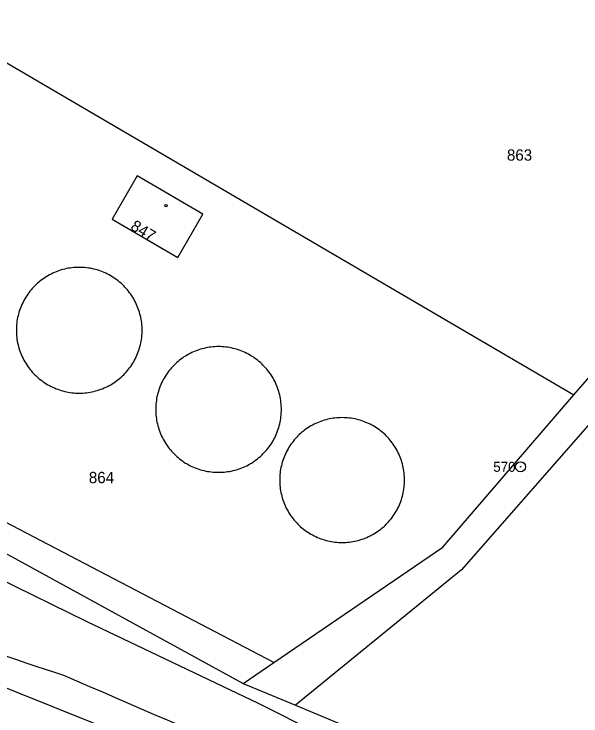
# Model space of a CAD drawing. Extents: x -504988 to -494607, y -1123820 to -1114018.
# Drawn here: x -502675.6 to -502590.5, y -1120098.4 to -1119993 of the extents above; entities that cross this region are included whole.
import ezdxf

# ---------------------------------------------------------------- set-up
doc = ezdxf.new("R2010")
doc.units = 0
for name, color, linetype in [('Hranice parcel', 7, 'Continuous'), ('Parcelní čísla', 7, 'Continuous'), ('Vnitřní kresba', 7, 'Continuous'), ('Značky bodu BP', 7, 'Continuous'), ('Značky budov', 7, 'Continuous')]:
    doc.layers.add(name, color=color, linetype=linetype)

msp = doc.modelspace()

# ---------------------------------------------------------------- linework, layer by layer
at = {"layer": 'Hranice parcel'}
for p, q in [((-502709.22, -1120056.33), (-502641.22, -1120093.53)), ((-502641.22, -1120093.53), (-502636.63, -1120090.4)), ((-502641.22, -1120093.53), (-502633.38, -1120096.81))]:
    msp.add_line(p, q, dxfattribs=at)
for points in [[(-502396.12, -1119890.8), (-502566.84, -1120029.94), (-502587.36, -1120052.45), (-502608.42, -1120076.47), (-502633.38, -1120096.81)], [(-502591.59, -1120050.18), (-502570.78, -1120026.41), (-502516.42, -1119982.14)], [(-502636.63, -1120090.4), (-502707.59, -1120053.28), (-502701.42, -1119999.56), (-502687.15, -1119994.27), (-502591.59, -1120050.18)], [(-502647.27, -1120023.03), (-502657.16, -1120017.31), (-502660.93, -1120023.83), (-502651.04, -1120029.55), (-502647.27, -1120023.03)], [(-502636.63, -1120090.4), (-502611.26, -1120073.09), (-502591.59, -1120050.18)], [(-502647.12, -1120106.17), (-502680.82, -1120092.66), (-502696.71, -1120086.27), (-502709.13, -1120078.92), (-502728.91, -1120065.44)], [(-502633.38, -1120096.81), (-502593.53, -1120113.47), (-502546.85, -1120139.78), (-502543.64, -1120141.5)]]:
    msp.add_lwpolyline(points, dxfattribs=at)
at = {"layer": 'Vnitřní kresba'}
for p, q in [((-502664.68, -1120084.3), (-502689.06, -1120072.27)), ((-502638.91, -1120096.55), (-502664.68, -1120084.3)), ((-502596.11, -1120118), (-502638.91, -1120096.55))]:
    msp.add_line(p, q, dxfattribs=at)
for points in [[(-502665.85, -1120031.05), (-502666.13, -1120031.05), (-502666.4, -1120031.06), (-502666.67, -1120031.08), (-502666.95, -1120031.11), (-502667.22, -1120031.15), (-502667.49, -1120031.19), (-502667.76, -1120031.24), (-502668.03, -1120031.3), (-502668.3, -1120031.37), (-502668.56, -1120031.44), (-502668.82, -1120031.53), (-502669.08, -1120031.62), (-502669.34, -1120031.71), (-502669.59, -1120031.82), (-502669.84, -1120031.93), (-502670.09, -1120032.05), (-502670.33, -1120032.18), (-502670.57, -1120032.31), (-502670.81, -1120032.45), (-502671.04, -1120032.6), (-502671.27, -1120032.76), (-502671.49, -1120032.92), (-502671.71, -1120033.08), (-502671.92, -1120033.26), (-502672.13, -1120033.44), (-502672.33, -1120033.62), (-502672.53, -1120033.81), (-502672.72, -1120034.01), (-502672.91, -1120034.21), (-502673.09, -1120034.42), (-502673.26, -1120034.63), (-502673.43, -1120034.85), (-502673.59, -1120035.07), (-502673.74, -1120035.3), (-502673.89, -1120035.53), (-502674.03, -1120035.77), (-502674.16, -1120036.01), (-502674.29, -1120036.25), (-502674.41, -1120036.5), (-502674.52, -1120036.75), (-502674.63, -1120037), (-502674.73, -1120037.26), (-502674.82, -1120037.52), (-502674.9, -1120037.78), (-502674.97, -1120038.05), (-502675.04, -1120038.31), (-502675.1, -1120038.58), (-502675.15, -1120038.85), (-502675.2, -1120039.12), (-502675.23, -1120039.39), (-502675.26, -1120039.67), (-502675.28, -1120039.94), (-502675.29, -1120040.22), (-502675.29, -1120040.49), (-502675.29, -1120040.77), (-502675.28, -1120041.04), (-502675.26, -1120041.31), (-502675.23, -1120041.59), (-502675.2, -1120041.86), (-502675.15, -1120042.13), (-502675.1, -1120042.4), (-502675.04, -1120042.67), (-502674.97, -1120042.93), (-502674.9, -1120043.2), (-502674.82, -1120043.46), (-502674.73, -1120043.72), (-502674.63, -1120043.98), (-502674.52, -1120044.23), (-502674.41, -1120044.48), (-502674.29, -1120044.73), (-502674.16, -1120044.97), (-502674.03, -1120045.21), (-502673.89, -1120045.45), (-502673.74, -1120045.68), (-502673.59, -1120045.91), (-502673.43, -1120046.13), (-502673.26, -1120046.35), (-502673.09, -1120046.56), (-502672.91, -1120046.77), (-502672.72, -1120046.97), (-502672.53, -1120047.17), (-502672.33, -1120047.36), (-502672.13, -1120047.54), (-502671.92, -1120047.72), (-502671.71, -1120047.9), (-502671.49, -1120048.06), (-502671.27, -1120048.23), (-502671.04, -1120048.38), (-502670.81, -1120048.53), (-502670.57, -1120048.67), (-502670.33, -1120048.8), (-502670.09, -1120048.93), (-502669.84, -1120049.05), (-502669.59, -1120049.16), (-502669.34, -1120049.27), (-502669.08, -1120049.36), (-502668.82, -1120049.45), (-502668.56, -1120049.54), (-502668.3, -1120049.61), (-502668.03, -1120049.68)], [(-502661.61, -1120032.05), (-502661.86, -1120031.93), (-502662.11, -1120031.82), (-502662.37, -1120031.71), (-502662.62, -1120031.62), (-502662.88, -1120031.53), (-502663.14, -1120031.44), (-502663.41, -1120031.37), (-502663.67, -1120031.3), (-502663.94, -1120031.24), (-502664.21, -1120031.19), (-502664.48, -1120031.15), (-502664.76, -1120031.11), (-502665.03, -1120031.08), (-502665.3, -1120031.06), (-502665.58, -1120031.05), (-502665.85, -1120031.05)], [(-502668.03, -1120049.68), (-502667.76, -1120049.74), (-502667.49, -1120049.79), (-502667.22, -1120049.83), (-502666.95, -1120049.87), (-502666.67, -1120049.9), (-502666.4, -1120049.92), (-502666.13, -1120049.93), (-502665.85, -1120049.93), (-502665.58, -1120049.93), (-502665.3, -1120049.92), (-502665.03, -1120049.9), (-502664.76, -1120049.87), (-502664.48, -1120049.83), (-502664.21, -1120049.79), (-502663.94, -1120049.74), (-502663.67, -1120049.68), (-502663.41, -1120049.61), (-502663.14, -1120049.54), (-502662.88, -1120049.45), (-502662.62, -1120049.36), (-502662.37, -1120049.27), (-502662.11, -1120049.16), (-502661.86, -1120049.05), (-502661.61, -1120048.93), (-502661.37, -1120048.8), (-502661.13, -1120048.67), (-502660.9, -1120048.53), (-502660.66, -1120048.38), (-502660.44, -1120048.23), (-502660.21, -1120048.06), (-502659.99, -1120047.9), (-502659.78, -1120047.72), (-502659.57, -1120047.54), (-502659.37, -1120047.36), (-502659.17, -1120047.17), (-502658.98, -1120046.97), (-502658.8, -1120046.77), (-502658.62, -1120046.56), (-502658.45, -1120046.35), (-502658.28, -1120046.13), (-502658.12, -1120045.91), (-502657.96, -1120045.68), (-502657.82, -1120045.45), (-502657.67, -1120045.21), (-502657.54, -1120044.97), (-502657.41, -1120044.73), (-502657.29, -1120044.48), (-502657.18, -1120044.23), (-502657.08, -1120043.98), (-502656.98, -1120043.72), (-502656.89, -1120043.46), (-502656.81, -1120043.2), (-502656.73, -1120042.93), (-502656.66, -1120042.67), (-502656.6, -1120042.4), (-502656.55, -1120042.13), (-502656.51, -1120041.86), (-502656.47, -1120041.59), (-502656.45, -1120041.31), (-502656.42, -1120041.04), (-502656.41, -1120040.77), (-502656.41, -1120040.49), (-502656.41, -1120040.22), (-502656.42, -1120039.94), (-502656.45, -1120039.67), (-502656.47, -1120039.39), (-502656.51, -1120039.12), (-502656.55, -1120038.85), (-502656.6, -1120038.58), (-502656.66, -1120038.31), (-502656.73, -1120038.05), (-502656.81, -1120037.78), (-502656.89, -1120037.52), (-502656.98, -1120037.26), (-502657.08, -1120037), (-502657.18, -1120036.75), (-502657.29, -1120036.5), (-502657.41, -1120036.25), (-502657.54, -1120036.01), (-502657.67, -1120035.77), (-502657.82, -1120035.53), (-502657.96, -1120035.3), (-502658.12, -1120035.07), (-502658.28, -1120034.85), (-502658.45, -1120034.63), (-502658.62, -1120034.42), (-502658.8, -1120034.21), (-502658.98, -1120034.01), (-502659.17, -1120033.81), (-502659.37, -1120033.62), (-502659.57, -1120033.44), (-502659.78, -1120033.26), (-502659.99, -1120033.08), (-502660.21, -1120032.92), (-502660.44, -1120032.76), (-502660.66, -1120032.6), (-502660.9, -1120032.45), (-502661.13, -1120032.31), (-502661.37, -1120032.18), (-502661.61, -1120032.05)], [(-502644.93, -1120042.95), (-502645.21, -1120042.95), (-502645.48, -1120042.97), (-502645.75, -1120042.99), (-502646.03, -1120043.01), (-502646.3, -1120043.05), (-502646.57, -1120043.09), (-502646.84, -1120043.15), (-502647.11, -1120043.21), (-502647.37, -1120043.27), (-502647.64, -1120043.35), (-502647.9, -1120043.43), (-502648.16, -1120043.52), (-502648.42, -1120043.62), (-502648.67, -1120043.72), (-502648.92, -1120043.83), (-502649.17, -1120043.96), (-502649.41, -1120044.08), (-502649.65, -1120044.22), (-502649.89, -1120044.36), (-502650.12, -1120044.5), (-502650.35, -1120044.66), (-502650.57, -1120044.82), (-502650.79, -1120044.99), (-502651, -1120045.16), (-502651.21, -1120045.34), (-502651.41, -1120045.52), (-502651.61, -1120045.72), (-502651.8, -1120045.91), (-502651.98, -1120046.11), (-502652.16, -1120046.32), (-502652.34, -1120046.54), (-502652.5, -1120046.75), (-502652.66, -1120046.98), (-502652.82, -1120047.2), (-502652.97, -1120047.44), (-502653.11, -1120047.67), (-502653.24, -1120047.91), (-502653.37, -1120048.15), (-502653.49, -1120048.4), (-502653.6, -1120048.65), (-502653.7, -1120048.91), (-502653.8, -1120049.16), (-502653.89, -1120049.42), (-502653.97, -1120049.68), (-502654.05, -1120049.95), (-502654.12, -1120050.21), (-502654.18, -1120050.48), (-502654.23, -1120050.75), (-502654.27, -1120051.02), (-502654.31, -1120051.29), (-502654.34, -1120051.57), (-502654.35, -1120051.84), (-502654.37, -1120052.12), (-502654.37, -1120052.39), (-502654.37, -1120052.67), (-502654.35, -1120052.94), (-502654.34, -1120053.21), (-502654.31, -1120053.49), (-502654.27, -1120053.76), (-502654.23, -1120054.03), (-502654.18, -1120054.3), (-502654.12, -1120054.57), (-502654.05, -1120054.83), (-502653.97, -1120055.1), (-502653.89, -1120055.36), (-502653.8, -1120055.62), (-502653.7, -1120055.88), (-502653.6, -1120056.13), (-502653.49, -1120056.38), (-502653.37, -1120056.63), (-502653.24, -1120056.87), (-502653.11, -1120057.11), (-502652.97, -1120057.35), (-502652.82, -1120057.58), (-502652.66, -1120057.81), (-502652.5, -1120058.03), (-502652.34, -1120058.25), (-502652.16, -1120058.46), (-502651.98, -1120058.67), (-502651.8, -1120058.87), (-502651.61, -1120059.07), (-502651.41, -1120059.26), (-502651.21, -1120059.44), (-502651, -1120059.62), (-502650.79, -1120059.8), (-502650.57, -1120059.96), (-502650.35, -1120060.12), (-502650.12, -1120060.28), (-502649.89, -1120060.43), (-502649.65, -1120060.57), (-502649.41, -1120060.7), (-502649.17, -1120060.83), (-502648.92, -1120060.95), (-502648.67, -1120061.06), (-502648.42, -1120061.17), (-502648.16, -1120061.26), (-502647.9, -1120061.35), (-502647.64, -1120061.44), (-502647.37, -1120061.51), (-502647.11, -1120061.58)], [(-502640.69, -1120043.96), (-502640.94, -1120043.83), (-502641.19, -1120043.72), (-502641.45, -1120043.62), (-502641.7, -1120043.52), (-502641.96, -1120043.43), (-502642.22, -1120043.35), (-502642.49, -1120043.27), (-502642.75, -1120043.21), (-502643.02, -1120043.15), (-502643.29, -1120043.09), (-502643.56, -1120043.05), (-502643.83, -1120043.01), (-502644.11, -1120042.99), (-502644.38, -1120042.97), (-502644.66, -1120042.95), (-502644.93, -1120042.95)], [(-502647.11, -1120061.58), (-502646.84, -1120061.64), (-502646.57, -1120061.69), (-502646.3, -1120061.73), (-502646.03, -1120061.77), (-502645.75, -1120061.8), (-502645.48, -1120061.82), (-502645.21, -1120061.83), (-502644.93, -1120061.83), (-502644.66, -1120061.83), (-502644.38, -1120061.82), (-502644.11, -1120061.8), (-502643.83, -1120061.77), (-502643.56, -1120061.73), (-502643.29, -1120061.69), (-502643.02, -1120061.64), (-502642.75, -1120061.58), (-502642.49, -1120061.51), (-502642.22, -1120061.44), (-502641.96, -1120061.35), (-502641.7, -1120061.26), (-502641.45, -1120061.17), (-502641.19, -1120061.06), (-502640.94, -1120060.95), (-502640.69, -1120060.83), (-502640.45, -1120060.7), (-502640.21, -1120060.57), (-502639.97, -1120060.43), (-502639.74, -1120060.28), (-502639.52, -1120060.12), (-502639.29, -1120059.96), (-502639.08, -1120059.8), (-502638.86, -1120059.62), (-502638.65, -1120059.44), (-502638.45, -1120059.26), (-502638.26, -1120059.07), (-502638.06, -1120058.87), (-502637.88, -1120058.67), (-502637.7, -1120058.46), (-502637.53, -1120058.25), (-502637.36, -1120058.03), (-502637.2, -1120057.81), (-502637.04, -1120057.58), (-502636.9, -1120057.35), (-502636.75, -1120057.11), (-502636.62, -1120056.87), (-502636.49, -1120056.63), (-502636.37, -1120056.38), (-502636.26, -1120056.13), (-502636.16, -1120055.88), (-502636.06, -1120055.62), (-502635.97, -1120055.36), (-502635.89, -1120055.1), (-502635.81, -1120054.83), (-502635.74, -1120054.57), (-502635.68, -1120054.3), (-502635.63, -1120054.03), (-502635.59, -1120053.76), (-502635.55, -1120053.49), (-502635.53, -1120053.21), (-502635.51, -1120052.94), (-502635.49, -1120052.67), (-502635.49, -1120052.39), (-502635.49, -1120052.12), (-502635.51, -1120051.84), (-502635.53, -1120051.57), (-502635.55, -1120051.29), (-502635.59, -1120051.02), (-502635.63, -1120050.75), (-502635.68, -1120050.48), (-502635.74, -1120050.21), (-502635.81, -1120049.95), (-502635.89, -1120049.68), (-502635.97, -1120049.42), (-502636.06, -1120049.16), (-502636.16, -1120048.91), (-502636.26, -1120048.65), (-502636.37, -1120048.4), (-502636.49, -1120048.15), (-502636.62, -1120047.91), (-502636.75, -1120047.67), (-502636.9, -1120047.44), (-502637.04, -1120047.2), (-502637.2, -1120046.98), (-502637.36, -1120046.75), (-502637.53, -1120046.54), (-502637.7, -1120046.32), (-502637.88, -1120046.11), (-502638.06, -1120045.91), (-502638.26, -1120045.72), (-502638.45, -1120045.52), (-502638.65, -1120045.34), (-502638.86, -1120045.16), (-502639.08, -1120044.99), (-502639.29, -1120044.82), (-502639.52, -1120044.66), (-502639.74, -1120044.5), (-502639.97, -1120044.36), (-502640.21, -1120044.22), (-502640.45, -1120044.08), (-502640.69, -1120043.96)], [(-502626.37, -1120053.61), (-502626.64, -1120053.62), (-502626.91, -1120053.63), (-502627.18, -1120053.65), (-502627.46, -1120053.68), (-502627.73, -1120053.71), (-502628, -1120053.76), (-502628.26, -1120053.81), (-502628.53, -1120053.87), (-502628.79, -1120053.93), (-502629.06, -1120054.01), (-502629.32, -1120054.09), (-502629.58, -1120054.18), (-502629.83, -1120054.28), (-502630.08, -1120054.38), (-502630.33, -1120054.49), (-502630.58, -1120054.61), (-502630.82, -1120054.74), (-502631.06, -1120054.87), (-502631.29, -1120055.01), (-502631.52, -1120055.16), (-502631.75, -1120055.31), (-502631.97, -1120055.47), (-502632.18, -1120055.64), (-502632.4, -1120055.81), (-502632.6, -1120055.99), (-502632.8, -1120056.17), (-502633, -1120056.36), (-502633.19, -1120056.56), (-502633.37, -1120056.76), (-502633.55, -1120056.96), (-502633.72, -1120057.18), (-502633.89, -1120057.39), (-502634.05, -1120057.61), (-502634.2, -1120057.84), (-502634.35, -1120058.07), (-502634.49, -1120058.3), (-502634.62, -1120058.54), (-502634.75, -1120058.78), (-502634.87, -1120059.03), (-502634.98, -1120059.28), (-502635.08, -1120059.53), (-502635.18, -1120059.78), (-502635.27, -1120060.04), (-502635.35, -1120060.3), (-502635.42, -1120060.56), (-502635.49, -1120060.83), (-502635.55, -1120061.09), (-502635.6, -1120061.36), (-502635.65, -1120061.63), (-502635.68, -1120061.9), (-502635.71, -1120062.17), (-502635.73, -1120062.45), (-502635.74, -1120062.72), (-502635.74, -1120062.99), (-502635.74, -1120063.26), (-502635.73, -1120063.54), (-502635.71, -1120063.81), (-502635.68, -1120064.08), (-502635.65, -1120064.35), (-502635.6, -1120064.62), (-502635.55, -1120064.89), (-502635.49, -1120065.15), (-502635.42, -1120065.42), (-502635.35, -1120065.68), (-502635.27, -1120065.94), (-502635.18, -1120066.2), (-502635.08, -1120066.45), (-502634.98, -1120066.71), (-502634.87, -1120066.95), (-502634.75, -1120067.2), (-502634.62, -1120067.44), (-502634.49, -1120067.68), (-502634.35, -1120067.91), (-502634.2, -1120068.14), (-502634.05, -1120068.37), (-502633.89, -1120068.59), (-502633.72, -1120068.81), (-502633.55, -1120069.02), (-502633.37, -1120069.23), (-502633.19, -1120069.43), (-502633, -1120069.62), (-502632.8, -1120069.81), (-502632.6, -1120070), (-502632.4, -1120070.17), (-502632.18, -1120070.35), (-502631.97, -1120070.51), (-502631.75, -1120070.67), (-502631.52, -1120070.82), (-502631.29, -1120070.97), (-502631.06, -1120071.11), (-502630.82, -1120071.24), (-502630.58, -1120071.37), (-502630.33, -1120071.49), (-502630.08, -1120071.6), (-502629.83, -1120071.71), (-502629.58, -1120071.8), (-502629.32, -1120071.89), (-502629.06, -1120071.97), (-502628.79, -1120072.05), (-502628.53, -1120072.11)], [(-502622.16, -1120054.61), (-502622.41, -1120054.49), (-502622.65, -1120054.38), (-502622.91, -1120054.28), (-502623.16, -1120054.18), (-502623.42, -1120054.09), (-502623.68, -1120054.01), (-502623.94, -1120053.93), (-502624.21, -1120053.87), (-502624.47, -1120053.81), (-502624.74, -1120053.76), (-502625.01, -1120053.71), (-502625.28, -1120053.68), (-502625.55, -1120053.65), (-502625.82, -1120053.63), (-502626.1, -1120053.62), (-502626.37, -1120053.61)], [(-502628.53, -1120072.11), (-502628.26, -1120072.17), (-502628, -1120072.23), (-502627.73, -1120072.27), (-502627.46, -1120072.3), (-502627.18, -1120072.33), (-502626.91, -1120072.35), (-502626.64, -1120072.36), (-502626.37, -1120072.37), (-502626.1, -1120072.36), (-502625.82, -1120072.35), (-502625.55, -1120072.33), (-502625.28, -1120072.3), (-502625.01, -1120072.27), (-502624.74, -1120072.23), (-502624.47, -1120072.17), (-502624.21, -1120072.11), (-502623.94, -1120072.05), (-502623.68, -1120071.97), (-502623.42, -1120071.89), (-502623.16, -1120071.8), (-502622.91, -1120071.71), (-502622.65, -1120071.6), (-502622.41, -1120071.49), (-502622.16, -1120071.37), (-502621.92, -1120071.24), (-502621.68, -1120071.11), (-502621.45, -1120070.97), (-502621.22, -1120070.82), (-502620.99, -1120070.67), (-502620.77, -1120070.51), (-502620.55, -1120070.35), (-502620.34, -1120070.17), (-502620.13, -1120070), (-502619.93, -1120069.81), (-502619.74, -1120069.62), (-502619.55, -1120069.43), (-502619.36, -1120069.23), (-502619.18, -1120069.02), (-502619.01, -1120068.81), (-502618.85, -1120068.59), (-502618.69, -1120068.37), (-502618.53, -1120068.14), (-502618.39, -1120067.91), (-502618.25, -1120067.68), (-502618.11, -1120067.44), (-502617.99, -1120067.2), (-502617.87, -1120066.95), (-502617.76, -1120066.71), (-502617.65, -1120066.45), (-502617.56, -1120066.2), (-502617.47, -1120065.94), (-502617.39, -1120065.68), (-502617.31, -1120065.42), (-502617.24, -1120065.15), (-502617.18, -1120064.89), (-502617.13, -1120064.62), (-502617.09, -1120064.35), (-502617.05, -1120064.08), (-502617.03, -1120063.81), (-502617.01, -1120063.54), (-502616.99, -1120063.26), (-502616.99, -1120062.99), (-502616.99, -1120062.72), (-502617.01, -1120062.45), (-502617.03, -1120062.17), (-502617.05, -1120061.9), (-502617.09, -1120061.63), (-502617.13, -1120061.36), (-502617.18, -1120061.09), (-502617.24, -1120060.83), (-502617.31, -1120060.56), (-502617.39, -1120060.3), (-502617.47, -1120060.04), (-502617.56, -1120059.78), (-502617.65, -1120059.53), (-502617.76, -1120059.28), (-502617.87, -1120059.03), (-502617.99, -1120058.78), (-502618.11, -1120058.54), (-502618.25, -1120058.3), (-502618.39, -1120058.07), (-502618.53, -1120057.84), (-502618.69, -1120057.61), (-502618.85, -1120057.39), (-502619.01, -1120057.18), (-502619.18, -1120056.96), (-502619.36, -1120056.76), (-502619.55, -1120056.56), (-502619.74, -1120056.36), (-502619.93, -1120056.17), (-502620.13, -1120055.99), (-502620.34, -1120055.81), (-502620.55, -1120055.64), (-502620.77, -1120055.47), (-502620.99, -1120055.31), (-502621.22, -1120055.16), (-502621.45, -1120055.01), (-502621.68, -1120054.87), (-502621.92, -1120054.74), (-502622.16, -1120054.61)], [(-502684.75, -1120086.79), (-502683.38, -1120087.25), (-502681.99, -1120087.71), (-502680.62, -1120088.17), (-502679.25, -1120088.63), (-502677.86, -1120089.09), (-502676.48, -1120089.55), (-502675.11, -1120090.01), (-502673.72, -1120090.47), (-502672.35, -1120090.93), (-502670.98, -1120091.39), (-502669.59, -1120091.85), (-502668.22, -1120092.31)], [(-502668.22, -1120092.31), (-502666.28, -1120093.15), (-502664.32, -1120093.99), (-502662.38, -1120094.82), (-502660.44, -1120095.66), (-502658.48, -1120096.51), (-502656.54, -1120097.34), (-502654.6, -1120098.18), (-502652.64, -1120099.02), (-502650.7, -1120099.85), (-502648.76, -1120100.69), (-502646.8, -1120101.53), (-502644.86, -1120102.37)]]:
    msp.add_lwpolyline(points, dxfattribs=at)
at = {"layer": 'Značky bodu BP'}
for radius in [0.75, 0.03]:
    msp.add_circle((-502599.57, -1120061), radius, dxfattribs=at)
at = {"layer": 'Značky budov'}
msp.add_circle((-502652.82, -1120021.78), 0.175, dxfattribs=at)

# ---------------------------------------------------------------- texts
at = {"layer": 'Parcelní čísla'}
for s, p in [('863', (-502601.62, -1120015.02)), ('864', (-502664.41, -1120063.46))]:
    msp.add_text(s, height=1.7, dxfattribs=at).set_placement(p)
msp.add_text('847', height=1.7, rotation=329, dxfattribs=at).set_placement((-502658.28, -1120025.28))
at = {"layer": 'Značky bodu BP'}
msp.add_text('570', height=1.5, dxfattribs=at).set_placement((-502603.67, -1120061.75))

doc.saveas('drawing.dxf')
